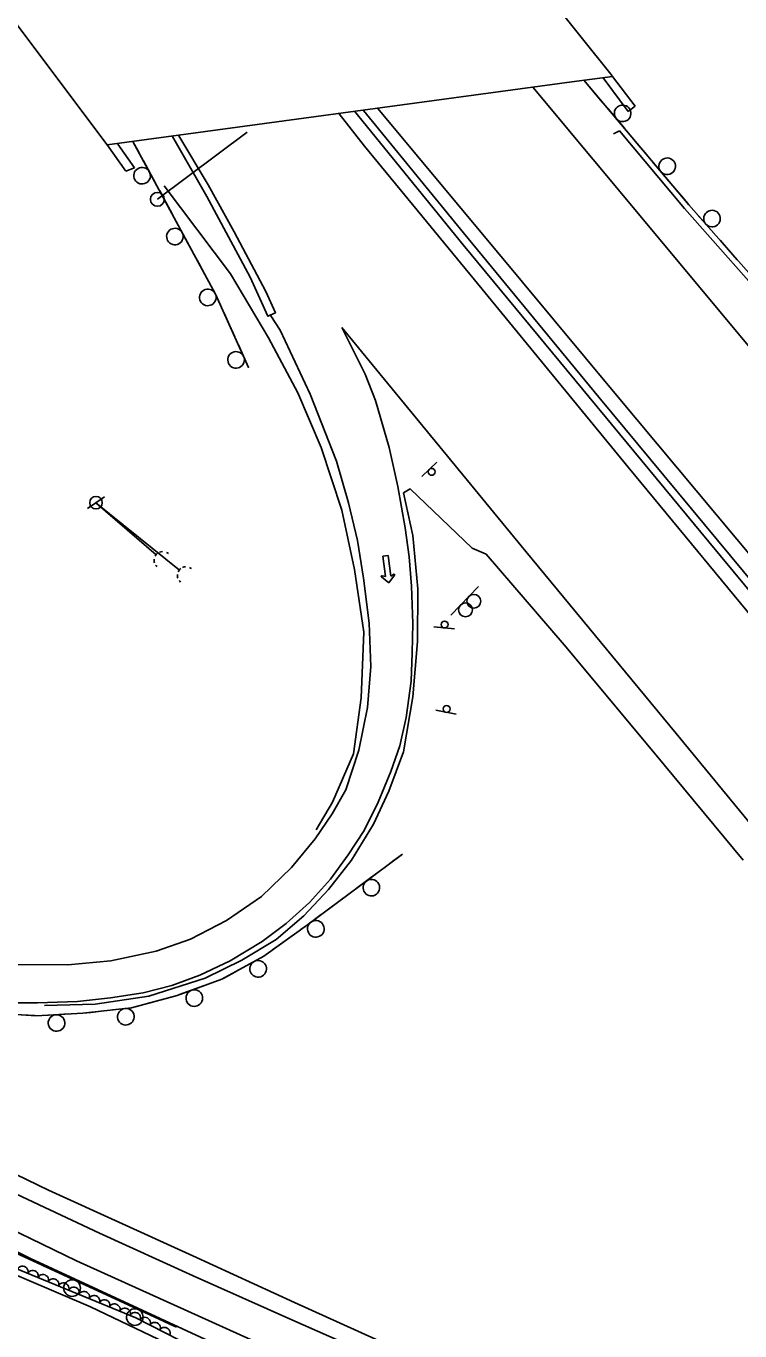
# Model space of a CAD drawing. Extents: x 1746719 to 1766531, y 631721 to 662391.
# Drawn here: x 1764833.9 to 1765092, y 632111.8 to 632583.4 of the extents above; entities that cross this region are included whole.
import ezdxf

# ---------------------------------------------------------------- set-up
doc = ezdxf.new("R2010")
doc.units = 0
for name, color, linetype in [('SURVEY - AERIAL SURVEY - Photo Control - Points - Elevations', 7, 'Continuous'), ('SURVEY - AERIAL SURVEY - Photo Control - Points - Locators', 7, 'Continuous'), ('SURVEY - AERIAL SURVEY - Photo Control - Points - Numbers', 7, 'Continuous'), ('SURVEY - AERIAL SURVEY - Photo Control with Text', 7, 'Continuous'), ('SURVEY - CENTERLINE - Existing Roads - Development', 7, 'Continuous'), ('SURVEY - CENTERLINE - Existing Roads Text', 7, 'Continuous'), ('SURVEY - CONTROL - Grid', 7, 'Continuous')]:
    doc.layers.add(name, color=color, linetype=linetype)

msp = doc.modelspace()

# ---------------------------------------------------------------- linework, layer by layer
at = {"layer": 'SURVEY - AERIAL SURVEY - Photo Control - Points - Elevations'}
for points in [[(1765017.15, 632561.33), (1765038.93, 632535.22), (1765084.28, 632480.82), (1765119.76, 632438.39)], [(1765551.33, 631814.51), (1765509.18, 631865.7), (1765460.27, 631924.71), (1765402.9, 631993.76), (1765349.42, 632059.3), (1765286.16, 632137.54), (1765219.57, 632218.76), (1765150.25, 632304.42), (1765105.99, 632358.22), (1765051.65, 632424.04), (1764996.08, 632491.66), (1764956.31, 632539.98), (1764947.09, 632551.71)], [(1764960.97, 632553.75), (1765002.06, 632504.48), (1765047.43, 632450.05), (1765098.33, 632389.2), (1765153.07, 632323.99), (1765227.7, 632235.87), (1765283.12, 632169.95), (1765341.55, 632100.59), (1765396.59, 632035.58), (1765455.58, 631965.42), (1765512.04, 631897.43), (1765570.28, 631827.66)], [(1765046.26, 632544.5), (1765048.43, 632545.55), (1765072.04, 632517.53), (1765106.34, 632478.67)], [(1764883.77, 632525.67), (1764907.83, 632493.9), (1764921.6, 632470.74), (1764932.19, 632450.82), (1764940.54, 632431.12), (1764948.09, 632408.4), (1764952.64, 632386.96), (1764956.03, 632364.39), (1764955.07, 632340.61), (1764952.32, 632320.34), (1764944.75, 632302.92), (1764938.74, 632292.88)], [(1764828.73, 632244.18), (1764848.97, 632244.12), (1764864.5, 632245.59), (1764880.9, 632249.02), (1764893.3, 632253.36), (1764906.33, 632260.14), (1764919, 632268.83), (1764929.87, 632279.31), (1764938.4, 632289.62), (1764944.58, 632298.68), (1764949.5, 632307.33), (1764954.19, 632321.66), (1764957.4, 632337.08), (1764958.54, 632351.94), (1764957.91, 632367.61), (1764955.93, 632383.92), (1764953.75, 632397.54), (1764950.44, 632411.06), (1764946.15, 632426.21), (1764936.66, 632450.43), (1764925.77, 632473.57), (1764922.4, 632478.74)], [(1764948.05, 632474.49), (1764956.46, 632457.64), (1764960.26, 632448.11), (1764965.18, 632431.14), (1764968.32, 632417.05), (1764970.98, 632402.08), (1764972.41, 632391.59), (1764973.23, 632381.01), (1764973.79, 632367.44), (1764973.56, 632356.84), (1764973.2, 632346.67), (1764971.28, 632333.53), (1764969.07, 632323.27), (1764965.81, 632313.94), (1764961.18, 632302.92), (1764956.14, 632292.62), (1764950.39, 632283.88), (1764943.95, 632275.1), (1764936.36, 632266.69), (1764927.94, 632259.04), (1764919.25, 632252.51), (1764907.63, 632245.51), (1764896.7, 632240.38), (1764886.55, 632236.7), (1764876.18, 632234.02), (1764864.41, 632232.16), (1764852.43, 632230.85), (1764838.05, 632230.41), (1764822.83, 632230.42)], [(1765462.61, 631846.67), (1765423.33, 631894.06), (1765365.85, 631963.25), (1765312.16, 632029.04), (1765248.93, 632107.24), (1765182.36, 632188.44), (1765113.06, 632274.07), (1765068.95, 632327.69), (1765014.6, 632393.53), (1764959.01, 632461.17), (1764948.05, 632474.49)], [(1765106.78, 632042.95), (1765056.82, 632065.46), (1765013.68, 632084.69), (1764971.66, 632103.67), (1764931.01, 632122), (1764894.13, 632138.91), (1764841.97, 632162.66), (1764798.59, 632183.67), (1764752.76, 632207.47), (1764704.39, 632236.84), (1764665.75, 632262.57), (1764625.19, 632292.1), (1764586.04, 632323.71), (1764546.35, 632357.79), (1764508.06, 632390.32), (1764476.48, 632417.86), (1764457.61, 632433.87)], [(1764468.84, 632418.53), (1764485.62, 632404.31), (1764504.39, 632387.64), (1764526.71, 632368.24), (1764543.42, 632353.43), (1764562.52, 632335.99), (1764583.71, 632317.6), (1764602.59, 632301.98), (1764625.66, 632284.13), (1764651.57, 632265.12), (1764671.14, 632251.62), (1764690.19, 632238.79), (1764713.24, 632223.9), (1764735.99, 632210.27), (1764766.75, 632193.27), (1764798.15, 632176.43), (1764832.42, 632160.3), (1764860.41, 632147.15), (1764894.27, 632131.68), (1764929.96, 632115.85), (1764970.15, 632098.11), (1765009.99, 632080.12), (1765054.4, 632060.48), (1765111.06, 632035.08)], [(1764840.55, 632229.36), (1764858.82, 632229.9), (1764878.24, 632232.75), (1764898.66, 632239.32), (1764911.94, 632245.8), (1764924.33, 632253.32), (1764934.33, 632261.88), (1764943.31, 632271.34), (1764951.61, 632281.98), (1764959.47, 632294.91), (1764965.03, 632306.86), (1764970.4, 632321.12), (1764973.74, 632340.96), (1764975.49, 632361.01), (1764975.53, 632379.99), (1764973.72, 632399.35), (1764970.42, 632414.67)], [(1764970.42, 632414.67), (1764972.8, 632416.14), (1764995.2, 632394.69), (1765000.26, 632392.57), (1765028.44, 632359.81), (1765061.17, 632320.64), (1765093.26, 632282)], [(1764460.41, 632399.35), (1764483.04, 632380.64), (1764547.42, 632322.63), (1764594.05, 632284.25), (1764618.76, 632265.58), (1764644.93, 632246.09), (1764671.39, 632228.15), (1764706.81, 632205.7), (1764747.39, 632182.02), (1764835.49, 632137.98), (1764898.48, 632108.82), (1764954.64, 632083.26), (1765009.88, 632058.87), (1765077.1, 632028.78), (1765141.79, 632000.18)], [(1765097.05, 632026.74), (1765048.57, 632048.62), (1764985.67, 632076.86), (1764923.81, 632104.73), (1764852.16, 632137.14), (1764773.77, 632175.03), (1764742.22, 632192.6), (1764710.29, 632210.33), (1764679.74, 632229.83), (1764648.41, 632251.54), (1764621.15, 632271.23), (1764597.97, 632288.95)]]:
    msp.add_lwpolyline(points, dxfattribs=at)
at = {"layer": 'SURVEY - AERIAL SURVEY - Photo Control - Points - Locators'}
for p, q in [((1764962.89, 632391.88), (1764964.84, 632392.13)), ((1764964.84, 632392.13), (1764962.89, 632391.88)), ((1764963.82, 632384.42), (1764962.89, 632391.88)), ((1764962.89, 632391.88), (1764963.82, 632384.42)), ((1764964.84, 632392.13), (1764965.78, 632384.66)), ((1764964.84, 632392.13), (1764965.78, 632384.66)), ((1764965.09, 632382.24), (1764962.42, 632384.31)), ((1764965.09, 632382.24), (1764962.42, 632384.31)), ((1764962.64, 632384.74), (1764963.82, 632384.42)), ((1764963.82, 632384.42), (1764962.64, 632384.74)), ((1764967.16, 632384.91), (1764965.09, 632382.24)), ((1764965.09, 632382.24), (1764967.16, 632384.91)), ((1764965.78, 632384.66), (1764966.84, 632385.27)), ((1764965.78, 632384.66), (1764966.84, 632385.27))]:
    msp.add_line(p, q, dxfattribs=at)
msp.add_lwpolyline([(1764455.89, 632396.94), (1764499.51, 632354.68), (1764552.45, 632309.49), (1764597.76, 632275.56), (1764646.61, 632239.26), (1764693.01, 632206.6), (1764742.62, 632175.87), (1764795.8, 632146.65), (1764857.18, 632120.45), (1764922.33, 632089.42), (1764988.06, 632059.57), (1765044.53, 632040.67), (1765109.02, 632009.84)], dxfattribs=at)
for centre, start, end in [((1764962.57, 632384.51), 74.7212, 232.1694), ((1764962.57, 632384.51), 74.7212, 232.1694), ((1764966.97, 632385.06), 322.1694, 119.6626), ((1764966.97, 632385.06), 322.1694, 119.6626)]:
    msp.add_arc(centre, 0.246, start, end, dxfattribs=at)
at = {"layer": 'SURVEY - AERIAL SURVEY - Photo Control - Points - Numbers'}
for points in [[(1765202.01, 632408.85), (1765188.43, 632413.84), (1765169.74, 632422.37), (1765158.55, 632429.42), (1765142.32, 632444.64), (1765125.05, 632460.47), (1765107.84, 632479.99), (1765073.55, 632518.83), (1765035.64, 632563.84)], [(1765039.24, 632559.56), (1765036.22, 632563.15)], [(1765042.27, 632555.96), (1765039.24, 632559.56)], [(1765560.92, 631819.1), (1765515.65, 631873.77), (1765466.15, 631933.51), (1765399.44, 632013.32), (1765329.71, 632097.2), (1765243.39, 632201.75), (1765158.16, 632303.8), (1765080.83, 632397.01), (1764991.91, 632504.37), (1764952.62, 632552.7)], [(1764955.92, 632552.91), (1764992.06, 632508.68), (1765041.02, 632449.26), (1765098, 632380.66), (1765161.77, 632304.15), (1765237.26, 632212.55), (1765311.65, 632123.69), (1765382.03, 632038.92), (1765441.78, 631967.25), (1765509.08, 631885.87), (1765563.31, 631820.73)], [(1765050.26, 632546.48), (1765044.33, 632553.51)], [(1764889.18, 632543.78), (1764899.78, 632526.02), (1764909.19, 632509.09), (1764920.56, 632487.47), (1764924.05, 632479.81), (1764921.34, 632478.58), (1764914.94, 632492.73), (1764899.23, 632521.8), (1764886.84, 632543.48)], [(1765055.35, 632540.44), (1765052.32, 632544.03)], [(1764872.54, 632541.73), (1764902.39, 632486.51), (1764914.36, 632460.07), (1764914.36, 632460.07)], [(1764872.54, 632541.73), (1764874.78, 632537.59)], [(1765058.38, 632536.84), (1765055.35, 632540.44)], [(1764876.3, 632534.78), (1764880.67, 632526.69)], [(1765066.37, 632527.36), (1765060.44, 632534.4)], [(1764882.2, 632523.87), (1764884.43, 632519.74)], [(1765071.46, 632521.32), (1765068.43, 632524.91)], [(1764884.43, 632519.74), (1764886.67, 632515.6)], [(1765074.51, 632517.74), (1765073.55, 632518.83), (1765071.46, 632521.32)], [(1765082.72, 632508.45), (1765076.63, 632515.35)], [(1764888.19, 632512.79), (1764892.56, 632504.69)], [(1765087.95, 632502.53), (1765084.84, 632506.05)], [(1764894.08, 632501.88), (1764896.32, 632497.74)], [(1765091.06, 632499), (1765087.95, 632502.53)], [(1764896.32, 632497.74), (1764898.55, 632493.61)], [(1764900.07, 632490.79), (1764902.39, 632486.51), (1764904.17, 632482.56)], [(1764905.49, 632479.65), (1764907.43, 632475.37)], [(1764907.43, 632475.37), (1764909.37, 632471.08)], [(1764910.69, 632468.17), (1764914.36, 632460.07), (1764914.36, 632460.07)], [(1764673.81, 632291.64), (1764689.57, 632278.8), (1764705.18, 632267.26), (1764726.05, 632255.1), (1764743.3, 632246.48), (1764766.28, 632238.12), (1764786.03, 632232.15), (1764803.49, 632228.86), (1764819.2, 632226.88), (1764837.55, 632225.71), (1764854.4, 632226.61), (1764872.03, 632228.61), (1764888.5, 632233.02), (1764904.72, 632238.91), (1764919.92, 632247.28), (1764935.65, 632258.61), (1764970, 632284.09)], [(1764967.04, 632281.9), (1764970, 632284.09)], [(1764963.26, 632279.1), (1764967.04, 632281.9)], [(1764953.3, 632271.71), (1764960.69, 632277.19)], [(1764946.96, 632267), (1764950.74, 632269.8)], [(1764943.19, 632264.2), (1764946.96, 632267)], [(1764933.2, 632256.85), (1764935.65, 632258.61), (1764940.61, 632262.29)], [(1764926.79, 632252.23), (1764930.61, 632254.98)], [(1764922.98, 632249.48), (1764926.79, 632252.23)], [(1764912.36, 632243.11), (1764919.92, 632247.28), (1764920.38, 632247.61)], [(1764905.44, 632239.31), (1764909.56, 632241.57)], [(1764889.42, 632233.35), (1764898.07, 632236.49)], [(1764901.07, 632237.59), (1764904.72, 632238.91), (1764905.44, 632239.31)], [(1764877.27, 632230.01), (1764881.81, 632231.23)], [(1764881.81, 632231.23), (1764886.35, 632232.45)], [(1764832.3, 632226.05), (1764837, 632225.75)], [(1764840.19, 632225.85), (1764849.38, 632226.34)], [(1764852.57, 632226.51), (1764854.4, 632226.61), (1764857.25, 632226.93)], [(1764857.25, 632226.93), (1764861.92, 632227.46)], [(1764865.1, 632227.82), (1764872.03, 632228.61), (1764874.18, 632229.18)], [(1764685.16, 632215.66), (1764689.16, 632213.92), (1764713.3, 632200.94), (1764749.85, 632180.2), (1764788.67, 632159.29), (1764831.67, 632139.27), (1764888.23, 632113.18)], [(1764836.19, 632137.18), (1764840.46, 632135.21)], [(1764840.46, 632135.21), (1764844.73, 632133.24)], [(1764847.63, 632131.9), (1764855.99, 632128.05)], [(1764858.89, 632126.71), (1764863.16, 632124.74)], [(1764863.16, 632124.74), (1764867.43, 632122.77)], [(1764870.33, 632121.43), (1764878.69, 632117.58)], [(1764881.59, 632116.24), (1764885.86, 632114.27)], [(1764885.86, 632114.27), (1764888.23, 632113.18)]]:
    msp.add_lwpolyline(points, dxfattribs=at)
for centre, start, end in [((1765049.62, 632551.89), 333.3816, 333.3676), ((1764875.83, 632529.35), 141.656, 141.642), ((1765065.73, 632532.77), 333.3816, 333.3676), ((1765081.95, 632513.85), 334.7083, 334.6943), ((1764887.71, 632507.35), 141.656, 141.642), ((1764899.6, 632485.36), 141.656, 141.642), ((1764909.84, 632462.78), 137.6325, 137.6185), ((1764958.75, 632272.01), 239.8375, 239.8235), ((1764938.67, 632257.12), 239.8375, 239.8235), ((1764917.8, 632242.68), 232.0969, 232.083), ((1764894.72, 632232.09), 223.2221, 223.2081), ((1764844.9, 632223.1), 206.3016, 206.2876), ((1764869.97, 632225.35), 209.7364, 209.7224), ((1764850.51, 632127.27), 178.5099, 178.4959), ((1764873.21, 632116.8), 178.5099, 178.4959)]:
    msp.add_arc(centre, 3, start, end, dxfattribs=at)
at = {"layer": 'SURVEY - AERIAL SURVEY - Photo Control with Text'}
msp.add_lwpolyline([(1764452.49, 632404.38), (1764486.33, 632373.71), (1764531, 632332.53), (1764585.35, 632287.52), (1764640.85, 632245.36), (1764695.65, 632207.87), (1764755.06, 632171.24), (1764806.67, 632143.96), (1764873.53, 632116.53), (1764931.05, 632087.11), (1765002.56, 632056.17), (1765050.95, 632039.19), (1765107.97, 632012.83), (1765179.41, 631979.54), (1765243.14, 631952.64), (1765307.28, 631919.61), (1765354.38, 631895.66), (1765400.19, 631865.55), (1765440.63, 631830.04), (1765472.29, 631794.56), (1765491.64, 631767.03)], dxfattribs=at)
for centre, major_axis in [((1764832.64, 632133.31), (1.85, -0.76)), ((1764836.34, 632131.79), (1.85, -0.76)), ((1764840.04, 632130.27), (1.85, -0.76)), ((1764843.74, 632128.75), (1.85, -0.76)), ((1764847.44, 632127.23), (1.85, -0.76)), ((1764851.14, 632125.71), (1.85, -0.76)), ((1764854.84, 632124.2), (1.85, -0.76)), ((1764858.54, 632122.68), (1.85, -0.76)), ((1764862.24, 632121.16), (1.85, -0.76)), ((1764865.94, 632119.64), (1.85, -0.76)), ((1764869.64, 632118.12), (1.85, -0.76)), ((1764873.34, 632116.6), (1.85, -0.76)), ((1764876.91, 632114.8), (1.78, -0.91)), ((1764880.47, 632112.98), (1.78, -0.91)), ((1764884.03, 632111.16), (1.78, -0.91))]:
    msp.add_ellipse(centre, major_axis=major_axis, ratio=0.940188, start_param=0, end_param=3.141593, dxfattribs=at)
at = {"layer": 'SURVEY - CENTERLINE - Existing Roads - Development'}
for p, q in [((1764859.15, 632411.15), (1764856.05, 632409.04)), ((1764859.15, 632411.15), (1764862.24, 632413.27)), ((1764859.15, 632411.15), (1764880.97, 632392.37)), ((1764859.15, 632411.15), (1764889.31, 632386.81)), ((1764880.45, 632392.82), (1764880.97, 632392.37)), ((1764888.77, 632387.24), (1764889.31, 632386.81))]:
    msp.add_line(p, q, dxfattribs=at)
msp.add_circle((1764859.15, 632411.15), 2.25, dxfattribs=at)
for centre, major_axis, ratio, start_param, end_param in [((1764883.32, 632390.38), (2.04, 2.37), 0.993815, 1.352995, 1.815775), ((1764883.32, 632390.38), (2.04, 2.37), 0.993815, 0.730907, 1.085951), ((1764883.32, 632390.38), (2.04, 2.37), 0.993815, 0, 0.255182), ((1764883.32, 632390.38), (2.04, 2.37), 0.993815, 2.156577, 2.588895), ((1764883.32, 632390.38), (2.04, 2.37), 0.993815, 2.883049, 3.125465), ((1764891.73, 632384.89), (1.96, 2.43), 0.994787, 1.352995, 1.815775), ((1764891.73, 632384.89), (1.96, 2.43), 0.994787, 0.730907, 1.085951), ((1764891.73, 632384.89), (1.96, 2.43), 0.994787, 0, 0.255182), ((1764891.73, 632384.89), (1.96, 2.43), 0.994787, 2.156577, 2.588895), ((1764891.73, 632384.89), (1.96, 2.43), 0.994787, 2.883049, 3.125465)]:
    msp.add_ellipse(centre, major_axis=major_axis, ratio=ratio, start_param=start_param, end_param=end_param, dxfattribs=at)
at = {"layer": 'SURVEY - CENTERLINE - Existing Roads Text'}
for p, q in [((1764863.18, 632540.46), (1764749.37, 632692.41)), ((1764984.51, 632642.19), (1765045.82, 632565.48)), ((1765031.24, 632563.24), (1764863.18, 632540.46)), ((1765045.9, 632565.23), (1765031.24, 632563.24)), ((1765051.65, 632552.52), (1765042.62, 632564.74)), ((1765045.9, 632565.23), (1765054.21, 632554.51)), ((1765054.21, 632554.51), (1765051.65, 632552.52)), ((1764869.97, 632531.04), (1764863.18, 632540.46)), ((1764867.02, 632540.81), (1764873.08, 632532.23)), ((1764873.08, 632532.23), (1764869.97, 632531.04))]:
    msp.add_line(p, q, dxfattribs=at)
at = {"layer": 'SURVEY - CONTROL - Grid'}
for p, q in [((1764913.81, 632545.13), (1764881.36, 632520.82)), ((1764881.36, 632520.8), (1764881.36, 632520.8)), ((1764976.98, 632420.6), (1764982.41, 632425.77)), ((1764987.53, 632370.53), (1764997.47, 632380.84)), ((1764992.8, 632372.39), (1764992.8, 632372.39)), ((1764992.8, 632372.39), (1764992.8, 632372.39)), ((1764995.81, 632375.51), (1764995.81, 632375.51)), ((1764995.81, 632375.51), (1764995.81, 632375.51)), ((1764988.84, 632365.52), (1764981.38, 632366.28)), ((1764989.43, 632334.68), (1764982.06, 632336.11))]:
    msp.add_line(p, q, dxfattribs=at)
for centre, radius in [((1764881.36, 632520.82), 2.5), ((1764980.55, 632422.31), 1.25), ((1764995.81, 632375.53), 2.5), ((1764995.81, 632375.53), 2.5), ((1764992.8, 632372.41), 2.5), ((1764992.8, 632372.41), 2.5), ((1764985.22, 632367.12), 1.25), ((1764985.96, 632336.6), 1.25)]:
    msp.add_circle(centre, radius, dxfattribs=at)

doc.saveas('drawing.dxf')
